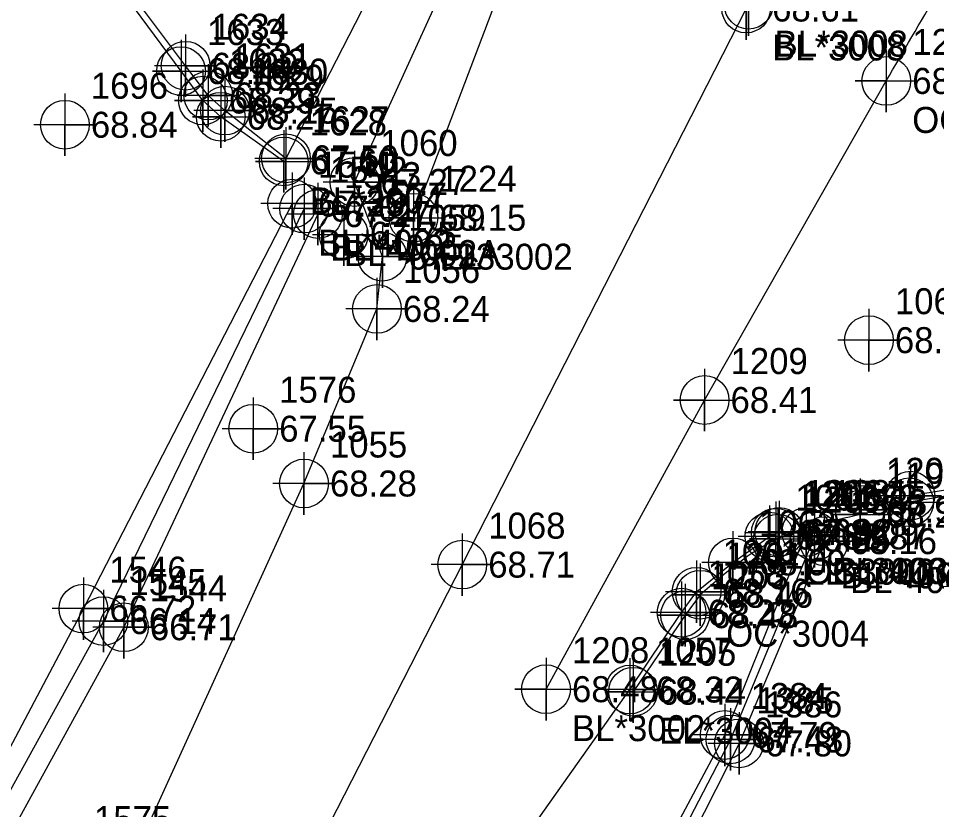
# Model space of a CAD drawing. Extents: x 2062781 to 2066835, y 358981 to 366501.
# Drawn here: x 2066425.9 to 2066514.3, y 366153.9 to 366230 of the extents above; entities that cross this region are included whole.
import ezdxf

# ---------------------------------------------------------------- set-up
doc = ezdxf.new("R2010")
doc.units = 0
for name, color, linetype in [('Exist DTM Breakline', 7, 'Continuous'), ('Exist DTM Breakline Cogo Comment', 7, 'Continuous'), ('Exist DTM Breakline Cogo Elevation', 7, 'Continuous'), ('Exist DTM Breakline Cogo Number', 7, 'Continuous'), ('Exist DTM Breakline Cogo Point CELL', 7, 'Continuous'), ('Exist DTM Crownline', 7, 'Continuous'), ('Exist DTM Crownline Cogo Comment', 7, 'Continuous'), ('Exist DTM Crownline Cogo Elevation', 7, 'Continuous'), ('Exist DTM Crownline Cogo Number', 7, 'Continuous'), ('Exist DTM Crownline Cogo Point CELL', 7, 'Continuous'), ('Exist DTM Regular Point CELL', 7, 'Continuous'), ('Exist DTM Regular Point Cogo Elevation', 7, 'Continuous'), ('Exist DTM Regular Point Cogo Number', 7, 'Continuous'), ('Exist DTM Ridgeline', 7, 'Continuous'), ('Exist DTM Ridgeline Cogo Comment', 7, 'Continuous'), ('Exist DTM Ridgeline Cogo Elevation', 7, 'Continuous'), ('Exist DTM Ridgeline Cogo Number', 7, 'Continuous'), ('Exist DTM Ridgeline Cogo Point CELL', 7, 'Continuous'), ('Exist Roads Curbs', 7, 'Continuous'), ('Exist Roads Curbs Cogo Comment', 7, 'Continuous'), ('Exist Roads Curbs Cogo Elevation', 7, 'Continuous'), ('Exist Roads Curbs Cogo Number', 7, 'Continuous'), ('Exist Roads Curbs Cogo Point CELL', 7, 'Continuous'), ('Exist Roads EOP', 7, 'Continuous'), ('Exist Roads EOP Cogo Elevation', 7, 'Continuous'), ('Exist Roads EOP Cogo Number', 7, 'Continuous'), ('Exist Roads EOP Cogo Point CELL', 7, 'Continuous'), ('Exist Roads EOP Other', 7, 'Continuous'), ('Exist Roads EOP Other Cogo Comment', 7, 'Continuous'), ('Exist Roads EOP Other Cogo Elevation', 7, 'Continuous'), ('Exist Roads EOP Other Cogo Number', 7, 'Continuous'), ('Exist Roads EOP Other Cogo Point CELL', 7, 'Continuous'), ('Exist Roads EOT', 7, 'Continuous'), ('Exist Roads EOT Cogo Comment', 7, 'Continuous'), ('Exist Roads EOT Cogo Elevation', 7, 'Continuous'), ('Exist Roads EOT Cogo Number', 7, 'Continuous'), ('Exist Roads EOT Cogo Point CELL', 7, 'Continuous')]:
    doc.layers.add(name, color=color, linetype=linetype)

msp = doc.modelspace()

# ---------------------------------------------------------------- linework, layer by layer
at = {"layer": 'Exist DTM Breakline'}
for points in [[(2066453.453, 366211.696), (2066434.131, 366172.014), (2066420.622, 366147.574), (2066407.099, 366126.57), (2066395.306, 366106.032), (2066369.569, 366063.828), (2066345.643, 366019.782), (2066308.656, 365962.193)], [(2066502.593, 366180.16), (2066494.494, 366160.631), (2066470.365, 366114.179), (2066452.983, 366081.589), (2066430.774, 366031.3)]]:
    msp.add_lwpolyline(points, dxfattribs=at)
at = {"layer": 'Exist DTM Breakline Cogo Point CELL'}
for points in [[(2066453.453, 366214.696), (2066453.453, 366208.696), (2066453.453, 366211.696), (2066456.453, 366211.696), (2066450.453, 366211.696)], [(2066502.593, 366183.16), (2066502.593, 366177.16), (2066502.593, 366180.16), (2066505.593, 366180.16), (2066499.593, 366180.16)], [(2066434.131, 366175.014), (2066434.131, 366169.014), (2066434.131, 366172.014), (2066437.131, 366172.014), (2066431.131, 366172.014)], [(2066494.494, 366163.631), (2066494.494, 366157.631), (2066494.494, 366160.631), (2066497.494, 366160.631), (2066491.494, 366160.631)]]:
    msp.add_lwpolyline(points, dxfattribs=at)
for centre in [(2066453.453, 366211.696), (2066502.593, 366180.16), (2066434.131, 366172.014), (2066494.494, 366160.631)]:
    msp.add_circle(centre, 2.344, dxfattribs=at)
at = {"layer": 'Exist DTM Crownline'}
msp.add_lwpolyline([(2066495.997, 366230.945), (2066468.671, 366177.449), (2066443.138, 366127.58), (2066425.699, 366093.464), (2066402.092, 366047.377), (2066379.186, 366002.344), (2066356.586, 365958.113), (2066332.585, 365910.825), (2066309.38, 365865.164), (2066282.483, 365812.644), (2066259.93, 365768.451), (2066236.462, 365721.832)], dxfattribs=at)
at = {"layer": 'Exist DTM Crownline Cogo Point CELL'}
for points in [[(2066495.997, 366233.945), (2066495.997, 366227.945), (2066495.997, 366230.945), (2066498.997, 366230.945), (2066492.997, 366230.945)], [(2066496.234, 366234.316), (2066496.234, 366228.316), (2066496.234, 366231.316), (2066499.234, 366231.316), (2066493.234, 366231.316)], [(2066468.671, 366180.449), (2066468.671, 366174.449), (2066468.671, 366177.449), (2066471.671, 366177.449), (2066465.671, 366177.449)]]:
    msp.add_lwpolyline(points, dxfattribs=at)
for centre in [(2066496.234, 366231.316), (2066495.997, 366230.945), (2066468.671, 366177.449)]:
    msp.add_circle(centre, 2.344, dxfattribs=at)
at = {"layer": 'Exist DTM Regular Point CELL'}
for points in [[(2066430.42, 366222.764), (2066430.42, 366216.764), (2066430.42, 366219.764), (2066433.42, 366219.764), (2066427.42, 366219.764)], [(2066457.265, 366212.187), (2066457.265, 366206.187), (2066457.265, 366209.187), (2066460.265, 366209.187), (2066454.265, 366209.187)], [(2066448.548, 366193.521), (2066448.548, 366187.521), (2066448.548, 366190.521), (2066451.548, 366190.521), (2066445.548, 366190.521)]]:
    msp.add_lwpolyline(points, dxfattribs=at)
for centre in [(2066430.42, 366219.764), (2066457.265, 366209.187), (2066448.548, 366190.521)]:
    msp.add_circle(centre, 2.344, dxfattribs=at)
at = {"layer": 'Exist DTM Ridgeline'}
for points in [[(2066452.297, 366212.173), (2066432.202, 366173.216), (2066419.076, 366148.479), (2066404.991, 366127.669), (2066393.641, 366106.85), (2066368.263, 366064.689), (2066343.49, 366020.862), (2066307.472, 365961.444)], [(2066454.784, 366211.167), (2066436.097, 366171.424), (2066422.529, 366146.743), (2066411.348, 366123.891), (2066399.133, 366103.63), (2066373.755, 366060.815), (2066350.019, 366021.443), (2066309.633, 365960.307)], [(2066501.785, 366180.58), (2066493.933, 366161.062), (2066469.317, 366114.919), (2066450.356, 366082.489), (2066428.473, 366032.578)], [(2066503.502, 366179.706), (2066495.311, 366160.251), (2066471.728, 366113.763), (2066455.881, 366080.791), (2066433.241, 366030.243)]]:
    msp.add_lwpolyline(points, dxfattribs=at)
at = {"layer": 'Exist DTM Ridgeline Cogo Point CELL'}
for points in [[(2066452.297, 366215.173), (2066452.297, 366209.173), (2066452.297, 366212.173), (2066455.297, 366212.173), (2066449.297, 366212.173)], [(2066454.784, 366214.167), (2066454.784, 366208.167), (2066454.784, 366211.167), (2066457.784, 366211.167), (2066451.784, 366211.167)], [(2066501.785, 366183.58), (2066501.785, 366177.58), (2066501.785, 366180.58), (2066504.785, 366180.58), (2066498.785, 366180.58)], [(2066503.502, 366182.706), (2066503.502, 366176.706), (2066503.502, 366179.706), (2066506.502, 366179.706), (2066500.502, 366179.706)], [(2066432.202, 366176.216), (2066432.202, 366170.216), (2066432.202, 366173.216), (2066435.202, 366173.216), (2066429.202, 366173.216)], [(2066436.097, 366174.424), (2066436.097, 366168.424), (2066436.097, 366171.424), (2066439.097, 366171.424), (2066433.097, 366171.424)], [(2066493.933, 366164.062), (2066493.933, 366158.062), (2066493.933, 366161.062), (2066496.933, 366161.062), (2066490.933, 366161.062)], [(2066495.311, 366163.251), (2066495.311, 366157.251), (2066495.311, 366160.251), (2066498.311, 366160.251), (2066492.311, 366160.251)]]:
    msp.add_lwpolyline(points, dxfattribs=at)
for centre in [(2066452.297, 366212.173), (2066454.784, 366211.167), (2066501.785, 366180.58), (2066503.502, 366179.706), (2066432.202, 366173.216), (2066436.097, 366171.424), (2066493.933, 366161.062), (2066495.311, 366160.251)]:
    msp.add_circle(centre, 2.344, dxfattribs=at)
at = {"layer": 'Exist Roads Curbs'}
msp.add_line((2066527.865, 366186.13), (2066511.691, 366183.451), dxfattribs=at)
for points in [[(2066451.491, 366216.232), (2066445.424, 366220.537), (2066443.704, 366222.092), (2066441.601, 366224.924), (2066430.706, 366239.658), (2066415.409, 366256.229)], [(2066491.577, 366174.553), (2066490.131, 366172.586), (2066485.114, 366165.223)]]:
    msp.add_lwpolyline(points, dxfattribs=at)
msp.add_spline([(2066511.691, 366183.451), (2066506.967, 366182.255), (2066499.055, 366179.945), (2066491.577, 366174.553)], degree=3, dxfattribs=at)
at = {"layer": 'Exist Roads Curbs Cogo Point CELL'}
for points in [[(2066441.601, 366227.924), (2066441.601, 366221.924), (2066441.601, 366224.924), (2066438.871, 366224.924), (2066444.601, 366224.924)], [(2066443.704, 366225.092), (2066443.704, 366219.092), (2066443.704, 366222.092), (2066440.974, 366222.092), (2066446.704, 366222.092)], [(2066445.424, 366223.537), (2066445.424, 366217.537), (2066445.424, 366220.537), (2066442.694, 366220.537), (2066448.424, 366220.537)], [(2066451.491, 366219.232), (2066451.491, 366213.232), (2066451.491, 366216.232), (2066448.761, 366216.232), (2066454.491, 366216.232)], [(2066511.691, 366186.451), (2066511.691, 366180.451), (2066511.691, 366183.451), (2066508.961, 366183.451), (2066514.691, 366183.451)], [(2066506.967, 366185.255), (2066506.967, 366179.255), (2066506.967, 366182.255), (2066504.237, 366182.255), (2066509.967, 366182.255)], [(2066499.055, 366182.945), (2066499.055, 366176.945), (2066499.055, 366179.945), (2066496.325, 366179.945), (2066502.055, 366179.945)], [(2066491.577, 366177.553), (2066491.577, 366171.553), (2066491.577, 366174.553), (2066488.847, 366174.553), (2066494.577, 366174.553)], [(2066490.131, 366175.586), (2066490.131, 366169.586), (2066490.131, 366172.586), (2066487.401, 366172.586), (2066493.131, 366172.586)], [(2066485.114, 366168.223), (2066485.114, 366162.223), (2066485.114, 366165.223), (2066482.384, 366165.223), (2066488.114, 366165.223)]]:
    msp.add_lwpolyline(points, dxfattribs=at)
for centre in [(2066441.601, 366224.924), (2066443.704, 366222.092), (2066445.424, 366220.537), (2066451.491, 366216.232), (2066511.691, 366183.451), (2066506.967, 366182.255), (2066499.055, 366179.945), (2066491.577, 366174.553), (2066490.131, 366172.586), (2066485.114, 366165.223)]:
    msp.add_circle(centre, 2.344, dxfattribs=at)
at = {"layer": 'Exist Roads EOP'}
for points in [[(2066225.776, 365727.057), (2066250.383, 365775.432), (2066272.728, 365819.528), (2066298.984, 365871.615), (2066321.779, 365916.38), (2066346.149, 365964.029), (2066368.874, 366008.218), (2066393.191, 366056.059), (2066415.171, 366099.138), (2066431.523, 366132.153), (2066433.669, 366140.485), (2066436.742, 366148.645), (2066453.437, 366185.251), (2066460.457, 366202.044), (2066460.98, 366207.074), (2066458.288, 366214.256), (2066471.419, 366243.003)], [(2066402.7, 366021.609), (2066413.519, 366042.847), (2066436.443, 366087.796), (2066457.312, 366127.4), (2066470.619, 366145.38), (2066484.817, 366165.435), (2066489.782, 366172.828), (2066491.225, 366174.843), (2066494.731, 366177.659), (2066498.24, 366180.147)]]:
    msp.add_lwpolyline(points, dxfattribs=at)
at = {"layer": 'Exist Roads EOP Cogo Point CELL'}
for points in [[(2066458.288, 366217.256), (2066458.288, 366211.256), (2066458.288, 366214.256), (2066461.288, 366214.256), (2066455.288, 366214.256)], [(2066460.98, 366210.074), (2066460.98, 366204.074), (2066460.98, 366207.074), (2066463.98, 366207.074), (2066457.98, 366207.074)], [(2066460.457, 366205.044), (2066460.457, 366199.044), (2066460.457, 366202.044), (2066463.457, 366202.044), (2066457.457, 366202.044)], [(2066507.815, 366202.04), (2066507.815, 366196.04), (2066507.815, 366199.04), (2066510.815, 366199.04), (2066504.815, 366199.04)], [(2066453.437, 366188.251), (2066453.437, 366182.251), (2066453.437, 366185.251), (2066456.437, 366185.251), (2066450.437, 366185.251)], [(2066498.24, 366183.147), (2066498.24, 366177.147), (2066498.24, 366180.147), (2066501.24, 366180.147), (2066495.24, 366180.147)], [(2066494.731, 366180.659), (2066494.731, 366174.659), (2066494.731, 366177.659), (2066497.731, 366177.659), (2066491.731, 366177.659)], [(2066491.225, 366177.843), (2066491.225, 366171.843), (2066491.225, 366174.843), (2066494.225, 366174.843), (2066488.225, 366174.843)], [(2066489.782, 366175.828), (2066489.782, 366169.828), (2066489.782, 366172.828), (2066492.782, 366172.828), (2066486.782, 366172.828)], [(2066484.817, 366168.435), (2066484.817, 366162.435), (2066484.817, 366165.435), (2066487.817, 366165.435), (2066481.817, 366165.435)]]:
    msp.add_lwpolyline(points, dxfattribs=at)
for centre in [(2066458.288, 366214.256), (2066460.98, 366207.074), (2066460.457, 366202.044), (2066507.815, 366199.04), (2066453.437, 366185.251), (2066498.24, 366180.147), (2066494.731, 366177.659), (2066491.225, 366174.843), (2066489.782, 366172.828), (2066484.817, 366165.435)]:
    msp.add_circle(centre, 2.344, dxfattribs=at)
at = {"layer": 'Exist Roads EOP Other'}
for p, q in [((2066531.363, 366187.233), (2066511.804, 366184.082)), ((2066499.193, 366180.588), (2066498.851, 366180.519))]:
    msp.add_line(p, q, dxfattribs=at)
msp.add_lwpolyline([(2066459.714, 366246.056), (2066462.099, 366242.153), (2066463.828, 366240.137), (2066451.697, 366216.532), (2066445.825, 366221.122), (2066444.217, 366222.58), (2066442.038, 366225.439), (2066431.164, 366239.963), (2066415.755, 366256.61), (2066418.191, 366261.945), (2066417.13, 366262.92), (2066421.787, 366268.628), (2066429.571, 366267.246), (2066436.896, 366275.225), (2066436.276, 366281.78), (2066423.826, 366291.762), (2066430.973, 366301.933), (2066412.968, 366316.733), (2066402.191, 366305.13), (2066387.902, 366317.179), (2066372.805, 366329.172), (2066388.822, 366351.079)], dxfattribs=at)
at = {"layer": 'Exist Roads EOP Other Cogo Point CELL'}
for points in [[(2066442.038, 366228.439), (2066442.038, 366222.439), (2066442.038, 366225.439), (2066445.038, 366225.439), (2066439.038, 366225.439)], [(2066444.217, 366225.58), (2066444.217, 366219.58), (2066444.217, 366222.58), (2066447.217, 366222.58), (2066441.217, 366222.58)], [(2066445.825, 366224.122), (2066445.825, 366218.122), (2066445.825, 366221.122), (2066448.825, 366221.122), (2066442.825, 366221.122)], [(2066451.697, 366219.532), (2066451.697, 366213.532), (2066451.697, 366216.532), (2066454.697, 366216.532), (2066448.697, 366216.532)], [(2066511.804, 366187.082), (2066511.804, 366181.082), (2066511.804, 366184.082), (2066514.804, 366184.082), (2066508.804, 366184.082)], [(2066506.959, 366185.724), (2066506.959, 366179.724), (2066506.959, 366182.724), (2066509.959, 366182.724), (2066503.959, 366182.724)], [(2066498.851, 366183.519), (2066498.851, 366177.519), (2066498.851, 366180.519), (2066501.851, 366180.519), (2066495.851, 366180.519)], [(2066499.193, 366183.588), (2066499.193, 366177.588), (2066499.193, 366180.588), (2066502.193, 366180.588), (2066496.193, 366180.588)]]:
    msp.add_lwpolyline(points, dxfattribs=at)
for centre in [(2066442.038, 366225.439), (2066444.217, 366222.58), (2066445.825, 366221.122), (2066451.697, 366216.532), (2066511.804, 366184.082), (2066506.959, 366182.724), (2066498.851, 366180.519), (2066499.193, 366180.588)]:
    msp.add_circle(centre, 2.344, dxfattribs=at)
at = {"layer": 'Exist Roads EOT'}
for points in [[(2066481.51, 366258.781), (2066472.487, 366233.228), (2066463.969, 366210.818)], [(2066476.734, 366165.467), (2066491.996, 366193.282), (2066509.485, 366223.977)]]:
    msp.add_lwpolyline(points, dxfattribs=at)
msp.add_spline([(2066509.485, 366223.977), (2066519.612, 366240.732), (2066529.341, 366254.233), (2066542.796, 366268.892), (2066552.917, 366276.583)], degree=3, dxfattribs=at)
at = {"layer": 'Exist Roads EOT Cogo Point CELL'}
for points in [[(2066509.485, 366226.977), (2066509.485, 366220.977), (2066509.485, 366223.977), (2066506.485, 366223.977), (2066512.485, 366223.977)], [(2066463.969, 366213.818), (2066463.969, 366207.818), (2066463.969, 366210.818), (2066460.969, 366210.818), (2066466.969, 366210.818)], [(2066491.996, 366196.282), (2066491.996, 366190.282), (2066491.996, 366193.282), (2066488.996, 366193.282), (2066494.996, 366193.282)], [(2066476.734, 366168.467), (2066476.734, 366162.467), (2066476.734, 366165.467), (2066473.734, 366165.467), (2066479.734, 366165.467)]]:
    msp.add_lwpolyline(points, dxfattribs=at)
for centre in [(2066509.485, 366223.977), (2066463.969, 366210.818), (2066491.996, 366193.282), (2066476.734, 366165.467)]:
    msp.add_circle(centre, 2.344, dxfattribs=at)

# ---------------------------------------------------------------- texts
at = {"layer": 'Exist DTM Breakline Cogo Comment'}
for p in [(2066455.953, 366206.696), (2066505.093, 366175.16)]:
    msp.add_text('BL*4005', height=2.5, dxfattribs=at).set_placement(p)
at = {"layer": 'Exist DTM Breakline Cogo Elevation'}
for s, p in [('67.01', (2066455.953, 366210.446)), ('67.87', (2066505.093, 366178.91)), ('66.14', (2066436.631, 366170.764)), ('67.43', (2066496.994, 366159.382))]:
    msp.add_text(s, height=2.5, dxfattribs=at).set_placement(p)
at = {"layer": 'Exist DTM Breakline Cogo Number'}
for s, p in [('1542', (2066455.953, 366214.196)), ('1382', (2066505.093, 366182.66)), ('1545', (2066436.631, 366174.514)), ('1385', (2066496.994, 366163.132))]:
    msp.add_text(s, height=2.5, dxfattribs=at).set_placement(p)
at = {"layer": 'Exist DTM Crownline Cogo Comment'}
for p in [(2066498.497, 366225.945), (2066498.734, 366226.316)]:
    msp.add_text('BL*3008', height=2.5, dxfattribs=at).set_placement(p)
at = {"layer": 'Exist DTM Crownline Cogo Elevation'}
for s, p in [('68.61', (2066498.497, 366229.695)), ('68.71', (2066471.171, 366176.199))]:
    msp.add_text(s, height=2.5, dxfattribs=at).set_placement(p)
at = {"layer": 'Exist DTM Crownline Cogo Number'}
msp.add_text('1068', height=2.5, dxfattribs=at).set_placement((2066471.171, 366179.949))
at = {"layer": 'Exist DTM Regular Point Cogo Elevation'}
for s, p in [('68.84', (2066432.92, 366218.514)), ('67.75', (2066459.765, 366207.937)), ('67.55', (2066451.048, 366189.271))]:
    msp.add_text(s, height=2.5, dxfattribs=at).set_placement(p)
at = {"layer": 'Exist DTM Regular Point Cogo Number'}
for s, p in [('1696', (2066432.92, 366222.264)), ('1577', (2066459.765, 366211.687)), ('1576', (2066451.048, 366193.021)), ('1575', (2066433.223, 366151.726))]:
    msp.add_text(s, height=2.5, dxfattribs=at).set_placement(p)
at = {"layer": 'Exist DTM Ridgeline Cogo Comment'}
for s, p in [('BL*4002', (2066454.797, 366207.173)), ('BL*4002A', (2066457.284, 366206.167)), ('BL*4002', (2066504.285, 366175.58)), ('BL*4002A', (2066506.002, 366174.706))]:
    msp.add_text(s, height=2.5, dxfattribs=at).set_placement(p)
at = {"layer": 'Exist DTM Ridgeline Cogo Elevation'}
for s, p in [('67.25', (2066454.797, 366210.923)), ('67.27', (2066457.284, 366209.917)), ('68.09', (2066504.285, 366179.33)), ('68.16', (2066506.002, 366178.456)), ('66.72', (2066434.702, 366171.966)), ('66.71', (2066438.597, 366170.175)), ('67.79', (2066496.433, 366159.812)), ('67.80', (2066497.811, 366159.001))]:
    msp.add_text(s, height=2.5, dxfattribs=at).set_placement(p)
at = {"layer": 'Exist DTM Ridgeline Cogo Number'}
for s, p in [('1541', (2066454.797, 366214.673)), ('1543', (2066457.284, 366213.667)), ('1381', (2066504.285, 366183.08)), ('1383', (2066506.002, 366182.206)), ('1546', (2066434.702, 366175.716)), ('1544', (2066438.597, 366173.925)), ('1384', (2066496.433, 366163.562)), ('1386', (2066497.811, 366162.751))]:
    msp.add_text(s, height=2.5, dxfattribs=at).set_placement(p)
at = {"layer": 'Exist Roads Curbs Cogo Comment'}
for s, p in [('BL*3004', (2066453.991, 366211.232)), ('OC*3004', (2066494.077, 366169.553)), ('EL*3004', (2066487.614, 366160.223))]:
    msp.add_text(s, height=2.5, dxfattribs=at).set_placement(p)
at = {"layer": 'Exist Roads Curbs Cogo Elevation'}
for s, p in [('68.44', (2066444.101, 366223.674)), ('68.39', (2066446.204, 366220.842)), ('68.27', (2066447.924, 366219.287)), ('67.60', (2066453.991, 366214.982)), ('68.28', (2066509.467, 366181.005)), ('68.25', (2066501.555, 366178.695)), ('68.46', (2066494.077, 366173.303)), ('68.48', (2066492.631, 366171.336)), ('68.44', (2066487.614, 366163.973))]:
    msp.add_text(s, height=2.5, dxfattribs=at).set_placement(p)
at = {"layer": 'Exist Roads Curbs Cogo Number'}
for s, p in [('1633', (2066444.101, 366227.424)), ('1632', (2066446.204, 366224.592)), ('1629', (2066447.924, 366223.037)), ('1628', (2066453.991, 366218.732)), ('1198', (2066509.467, 366184.755)), ('1200', (2066501.555, 366182.445)), ('1201', (2066494.077, 366177.053)), ('1203', (2066492.631, 366175.086)), ('1205', (2066487.614, 366167.723))]:
    msp.add_text(s, height=2.5, dxfattribs=at).set_placement(p)
at = {"layer": 'Exist Roads EOP Cogo Elevation'}
for s, p in [('67.27', (2066460.788, 366213.006)), ('67.93', (2066463.48, 366205.824)), ('68.24', (2066462.957, 366200.794)), ('68.02', (2066510.315, 366197.79)), ('68.28', (2066455.937, 366184.001)), ('67.88', (2066500.74, 366178.897)), ('68.09', (2066497.231, 366176.409)), ('68.16', (2066493.725, 366173.593)), ('68.23', (2066492.282, 366171.578)), ('68.32', (2066487.317, 366164.185))]:
    msp.add_text(s, height=2.5, dxfattribs=at).set_placement(p)
at = {"layer": 'Exist Roads EOP Cogo Number'}
for s, p in [('1060', (2066460.788, 366216.756)), ('1059', (2066463.48, 366209.574)), ('1056', (2066462.957, 366204.544)), ('1065', (2066510.315, 366201.54)), ('1055', (2066455.937, 366187.751)), ('1064', (2066500.74, 366182.647)), ('1062', (2066497.231, 366180.159)), ('1061', (2066493.725, 366177.343)), ('1058', (2066492.282, 366175.328)), ('1057', (2066487.317, 366167.935))]:
    msp.add_text(s, height=2.5, dxfattribs=at).set_placement(p)
at = {"layer": 'Exist Roads EOP Other Cogo Comment'}
for s, p in [('EL*3003', (2066501.351, 366175.519)), ('OC*3003', (2066501.693, 366175.588))]:
    msp.add_text(s, height=2.5, dxfattribs=at).set_placement(p)
at = {"layer": 'Exist Roads EOP Other Cogo Elevation'}
for s, p in [('68.30', (2066444.538, 366224.189)), ('68.23', (2066446.717, 366221.33)), ('68.15', (2066448.325, 366219.872)), ('67.50', (2066454.197, 366215.282)), ('67.99', (2066509.459, 366181.474)), ('67.86', (2066501.351, 366179.269)), ('67.92', (2066501.693, 366179.338))]:
    msp.add_text(s, height=2.5, dxfattribs=at).set_placement(p)
at = {"layer": 'Exist Roads EOP Other Cogo Number'}
for s, p in [('1634', (2066444.538, 366227.939)), ('1631', (2066446.717, 366225.08)), ('1630', (2066448.325, 366223.622)), ('1627', (2066454.197, 366219.032)), ('1204', (2066509.459, 366185.224)), ('1207', (2066501.351, 366183.019)), ('1206', (2066501.693, 366183.088))]:
    msp.add_text(s, height=2.5, dxfattribs=at).set_placement(p)
at = {"layer": 'Exist Roads EOT Cogo Comment'}
for s, p in [('OC*3002', (2066511.985, 366218.977)), ('EL*3002', (2066466.469, 366205.818)), ('BL*3002', (2066479.234, 366160.467))]:
    msp.add_text(s, height=2.5, dxfattribs=at).set_placement(p)
at = {"layer": 'Exist Roads EOT Cogo Elevation'}
for s, p in [('68.41', (2066511.985, 366222.727)), ('68.15', (2066466.469, 366209.568)), ('68.41', (2066494.496, 366192.032)), ('68.48', (2066479.234, 366164.217))]:
    msp.add_text(s, height=2.5, dxfattribs=at).set_placement(p)
at = {"layer": 'Exist Roads EOT Cogo Number'}
for s, p in [('1210', (2066511.985, 366226.477)), ('1224', (2066466.469, 366213.318)), ('1209', (2066494.496, 366195.782)), ('1208', (2066479.234, 366167.967))]:
    msp.add_text(s, height=2.5, dxfattribs=at).set_placement(p)

doc.saveas('drawing.dxf')
